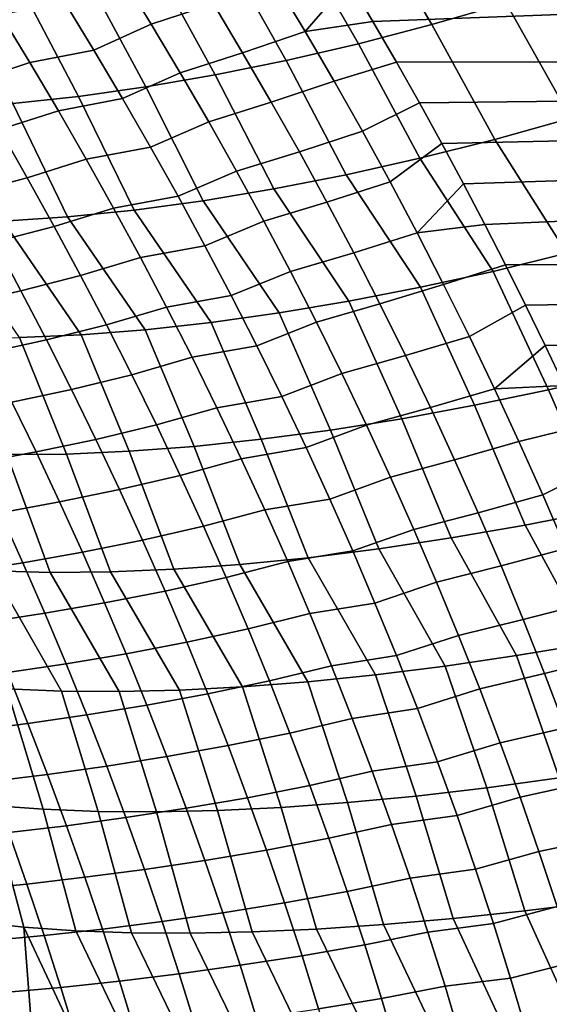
# Model space of a CAD drawing. Header units: metres. Extents: x -29 to 117, y -464 to 29.
# Tile 239 of 362: x 29.77 to 32.82, y 6.07 to 11.75. Entities that reach past the tile are written whole.
import ezdxf

# ---------------------------------------------------------------- set-up
doc = ezdxf.new("R2010")
doc.units = ezdxf.units.M
doc.layers.add('solid_24_501_056_XXX', color=7, linetype='CONTINUOUS')

msp = doc.modelspace()

# ---------------------------------------------------------------- linework, layer by layer
at = {"layer": 'solid_24_501_056_XXX'}
for points in [[(31.665611, 11.980254, 77.307579), (31.805323, 11.744689, 77.417755), (54.700001, 12.605706, 77.001923)], [(31.941341, 11.509538, 77.525093), (54.700001, 11.533236, 77.514397), (54.700001, 12.605706, 77.001923), (31.805323, 11.744689, 77.417755)], [(32.18187, 12.503573, 26.812689), (32.57375, 11.851012, 26.495562), (32.144859, 11.726863, 26.333231), (31.76276, 12.377816, 26.647148)], [(31.76276, 12.377816, 26.647148), (32.144859, 11.726863, 26.333231), (31.72126, 11.615989, 26.148888), (31.348663, 12.265554, 26.460621)], [(31.348663, 12.265554, 26.460621), (31.72126, 11.615989, 26.148888), (31.304247, 11.518726, 25.943094), (30.940804, 12.167118, 26.253658)], [(31.414419, 11.686377, 77.454224), (31.665611, 11.980254, 77.307579), (31.522062, 12.21627, 77.194496), (31.244352, 11.970534, 77.321838)], [(30.884201, 11.8457, 77.410622), (30.712137, 12.125478, 77.278374), (30.354706, 12.0074, 77.385506), (30.525518, 11.729091, 77.515137)], [(30.940804, 12.167118, 26.253658), (31.304247, 11.518726, 25.943094), (30.895092, 11.435375, 25.716476), (30.540392, 12.082801, 26.026875)], [(30.540392, 12.082801, 26.026875), (30.895092, 11.435375, 25.716476), (30.495043, 11.366188, 25.469728), (30.148609, 12.012851, 25.780937)], [(30.148609, 12.012851, 25.780937), (30.495043, 11.366188, 25.469728), (30.10532, 11.311376, 25.203602), (29.766617, 11.957475, 25.516575)], [(30.194866, 11.578075, 77.654518), (30.525518, 11.729091, 77.515137), (30.354706, 12.0074, 77.385506), (30.026506, 11.854333, 77.528313)], [(29.766617, 11.957475, 25.516575), (30.10532, 11.311376, 25.203602), (29.727116, 11.271107, 24.918911), (29.395544, 11.916838, 25.234571)], [(31.414419, 11.686377, 77.454224), (31.244352, 11.970534, 77.321838), (30.884201, 11.8457, 77.410622), (31.053013, 11.563296, 77.540314)], [(31.414419, 11.686377, 77.454224), (31.805323, 11.744689, 77.417755), (31.665611, 11.980254, 77.307579)], [(33.006622, 11.988058, 26.635384), (33.391041, 11.319669, 26.328583), (32.948299, 11.185225, 26.193193), (32.57375, 11.851012, 26.495562)], [(29.656456, 11.782442, 77.652603), (29.824371, 11.506766, 77.777023), (30.194866, 11.578075, 77.654518), (30.026506, 11.854333, 77.528313)], [(31.053013, 11.563296, 77.540314), (30.884201, 11.8457, 77.410622), (30.525518, 11.729091, 77.515137), (30.693079, 11.448251, 77.642227)], [(32.57375, 11.851012, 26.495562), (32.948299, 11.185225, 26.193193), (32.509758, 11.063381, 26.034269), (32.144859, 11.726863, 26.333231)], [(29.486183, 11.396649, 77.93576), (29.824371, 11.506766, 77.777023), (29.656456, 11.782442, 77.652603), (29.320038, 11.671066, 77.814041)], [(30.359995, 11.299401, 77.778206), (30.693079, 11.448251, 77.642227), (30.525518, 11.729091, 77.515137), (30.194866, 11.578075, 77.654518)], [(31.414419, 11.686377, 77.454224), (31.58115, 11.39951, 77.583969), (31.941341, 11.509538, 77.525093), (31.805323, 11.744689, 77.417755)], [(32.144859, 11.726863, 26.333231), (32.509758, 11.063381, 26.034269), (32.07679, 10.954521, 25.852306), (31.72126, 11.615989, 26.148888)], [(31.58115, 11.39951, 77.583969), (31.414419, 11.686377, 77.454224), (31.053013, 11.563296, 77.540314), (31.218493, 11.278281, 77.667381)], [(31.72126, 11.615989, 26.148888), (32.07679, 10.954521, 25.852306), (31.650755, 10.858988, 25.647877), (31.304247, 11.518726, 25.943094)], [(29.824371, 11.506766, 77.777023), (29.989048, 11.22875, 77.898918), (30.359995, 11.299401, 77.778206), (30.194866, 11.578075, 77.654518)], [(31.218493, 11.278281, 77.667381), (31.053013, 11.563296, 77.540314), (30.693079, 11.448251, 77.642227), (30.857313, 11.164895, 77.766724)], [(29.649099, 11.119988, 78.054985), (29.989048, 11.22875, 77.898918), (29.824371, 11.506766, 77.777023), (29.486183, 11.396649, 77.93576)], [(31.304247, 11.518726, 25.943094), (31.650755, 10.858988, 25.647877), (31.232994, 10.777081, 25.421625), (30.895092, 11.435375, 25.716476)], [(31.58115, 11.39951, 77.583969), (31.744467, 11.109947, 77.711021), (32.073811, 11.274761, 77.629669), (31.941341, 11.509538, 77.525093)], [(31.941341, 11.509538, 77.525093), (32.073811, 11.274761, 77.629669), (54.700001, 11.533236, 77.514397)], [(32.073811, 11.274761, 77.629669), (32.202873, 11.040318, 77.731522), (54.700001, 11.533236, 77.514397)], [(32.202873, 11.040318, 77.731522), (32.328671, 10.806163, 77.830734), (54.700001, 11.533236, 77.514397)], [(32.328671, 10.806163, 77.830734), (32.451347, 10.572253, 77.927353), (54.700001, 11.533236, 77.514397)], [(32.570942, 10.338601, 78.0214), (54.700001, 10.439982, 77.980896), (54.700001, 11.533236, 77.514397), (32.451347, 10.572253, 77.927353)], [(30.521816, 11.018329, 77.89933), (30.857313, 11.164895, 77.766724), (30.693079, 11.448251, 77.642227), (30.359995, 11.299401, 77.778206)], [(30.895092, 11.435375, 25.716476), (31.232994, 10.777081, 25.421625), (30.82482, 10.709057, 25.174259), (30.495043, 11.366188, 25.469728)], [(31.744467, 11.109947, 77.711021), (31.58115, 11.39951, 77.583969), (31.218493, 11.278281, 77.667381), (31.380564, 10.990669, 77.791779)], [(30.495043, 11.366188, 25.469728), (30.82482, 10.709057, 25.174259), (30.427515, 10.655131, 24.906559), (30.10532, 11.311376, 25.203602)], [(29.727116, 11.271107, 24.918911), (30.042326, 10.615472, 24.619364), (29.670467, 10.590204, 24.313578), (29.36158, 11.245503, 24.61652)], [(30.10532, 11.311376, 25.203602), (30.427515, 10.655131, 24.906559), (30.042326, 10.615472, 24.619364), (29.727116, 11.271107, 24.918911)], [(29.989048, 11.22875, 77.898918), (30.150414, 10.94841, 78.01825), (30.521816, 11.018329, 77.89933), (30.359995, 11.299401, 77.778206)], [(31.380564, 10.990669, 77.791779), (31.218493, 11.278281, 77.667381), (30.857313, 11.164895, 77.766724), (31.018145, 10.87904, 77.888557)], [(31.904291, 10.817703, 77.83532), (32.202873, 11.040318, 77.731522), (32.073811, 11.274761, 77.629669), (31.744467, 11.109947, 77.711021)], [(29.808716, 10.841102, 78.171654), (30.150414, 10.94841, 78.01825), (29.989048, 11.22875, 77.898918), (29.649099, 11.119988, 78.054985)], [(30.680262, 10.734873, 78.017822), (31.018145, 10.87904, 77.888557), (30.857313, 11.164895, 77.766724), (30.521816, 11.018329, 77.89933)], [(32.509758, 11.063381, 26.034269), (32.948299, 11.185225, 26.193193), (33.35659, 10.521055, 25.922609), (32.925144, 10.405216, 25.776375)], [(29.466867, 10.750443, 78.336487), (29.808716, 10.841102, 78.171654), (29.649099, 11.119988, 78.054985), (29.308756, 11.028233, 78.222183)], [(31.904291, 10.817703, 77.83532), (31.744467, 11.109947, 77.711021), (31.380564, 10.990669, 77.791779), (31.53915, 10.700476, 77.913452)], [(32.060543, 10.522791, 77.95681), (32.328671, 10.806163, 77.830734), (32.202873, 11.040318, 77.731522), (31.904291, 10.817703, 77.83532)], [(32.07679, 10.954521, 25.852306), (32.509758, 11.063381, 26.034269), (32.925144, 10.405216, 25.776375), (32.498909, 10.300991, 25.607824)], [(30.150414, 10.94841, 78.01825), (30.308395, 10.665765, 78.134972), (30.680262, 10.734873, 78.017822), (30.521816, 11.018329, 77.89933)], [(31.53915, 10.700476, 77.913452), (31.380564, 10.990669, 77.791779), (31.018145, 10.87904, 77.888557), (31.175499, 10.5907, 78.00769)], [(29.964964, 10.560008, 78.285736), (30.308395, 10.665765, 78.134972), (30.150414, 10.94841, 78.01825), (29.808716, 10.841102, 78.171654)], [(31.650755, 10.858988, 25.647877), (32.07679, 10.954521, 25.852306), (32.498909, 10.300991, 25.607824), (32.079155, 10.208694, 25.417461)], [(30.835253, 10.449051, 78.133652), (31.175499, 10.5907, 78.00769), (31.018145, 10.87904, 77.888557), (30.680262, 10.734873, 78.017822)], [(29.621622, 10.470536, 78.448212), (29.964964, 10.560008, 78.285736), (29.808716, 10.841102, 78.171654), (29.466867, 10.750443, 78.336487)], [(31.232994, 10.777081, 25.421625), (31.650755, 10.858988, 25.647877), (32.079155, 10.208694, 25.417461), (31.667139, 10.128597, 25.205854)], [(32.060543, 10.522791, 77.95681), (31.904291, 10.817703, 77.83532), (31.53915, 10.700476, 77.913452), (31.694176, 10.407715, 78.032341)], [(30.82482, 10.709057, 25.174259), (31.232994, 10.777081, 25.421625), (31.667139, 10.128597, 25.205854), (31.264093, 10.060943, 24.973635)], [(32.060543, 10.522791, 77.95681), (32.451347, 10.572253, 77.927353), (32.328671, 10.806163, 77.830734)], [(30.308395, 10.665765, 78.134972), (30.462919, 10.380831, 78.249031), (30.835253, 10.449051, 78.133652), (30.680262, 10.734873, 78.017822)], [(30.427515, 10.655131, 24.906559), (30.82482, 10.709057, 25.174259), (31.264093, 10.060943, 24.973635), (30.87122, 10.005931, 24.721497)], [(31.694176, 10.407715, 78.032341), (31.53915, 10.700476, 77.913452), (31.175499, 10.5907, 78.00769), (31.3293, 10.299892, 78.124062)], [(30.117771, 10.276726, 78.397179), (30.462919, 10.380831, 78.249031), (30.308395, 10.665765, 78.134972), (29.964964, 10.560008, 78.285736)], [(30.042326, 10.615472, 24.619364), (30.427515, 10.655131, 24.906559), (30.87122, 10.005931, 24.721497), (30.489691, 9.963727, 24.450193)], [(29.313105, 10.579407, 23.990162), (29.670467, 10.590204, 24.313578), (30.120649, 9.934457, 24.160536), (29.765196, 9.918207, 23.85339)], [(29.670467, 10.590204, 24.313578), (30.042326, 10.615472, 24.619364), (30.489691, 9.963727, 24.450193), (30.120649, 9.934457, 24.160536)], [(30.986721, 10.160879, 78.246765), (31.3293, 10.299892, 78.124062), (31.175499, 10.5907, 78.00769), (30.835253, 10.449051, 78.133652)], [(29.772947, 10.188534, 78.55732), (30.117771, 10.276726, 78.397179), (29.964964, 10.560008, 78.285736), (29.621622, 10.470536, 78.448212)], [(32.060543, 10.522791, 77.95681), (32.21315, 10.225224, 78.075439), (32.570942, 10.338601, 78.0214), (32.451347, 10.572253, 77.927353)], [(29.431437, 10.112218, 78.730858), (29.772947, 10.188534, 78.55732), (29.621622, 10.470536, 78.448212), (29.281473, 10.393226, 78.623886)], [(32.21315, 10.225224, 78.075439), (32.060543, 10.522791, 77.95681), (31.694176, 10.407715, 78.032341), (31.845562, 10.112402, 78.148392)], [(30.462919, 10.380831, 78.249031), (30.613914, 10.093626, 78.360374), (30.986721, 10.160879, 78.246765), (30.835253, 10.449051, 78.133652)], [(32.570942, 10.338601, 78.0214), (32.687073, 10.105468, 78.112823), (54.700001, 10.439982, 77.980896)], [(32.687073, 10.105468, 78.112823), (32.799789, 9.872847, 78.20166), (54.700001, 10.439982, 77.980896)], [(32.799789, 9.872847, 78.20166), (32.909218, 9.640689, 78.287964), (54.700001, 10.439982, 77.980896)], [(30.267065, 9.991273, 78.505936), (30.613914, 10.093626, 78.360374), (30.462919, 10.380831, 78.249031), (30.117771, 10.276726, 78.397179)], [(31.845562, 10.112402, 78.148392), (31.694176, 10.407715, 78.032341), (31.3293, 10.299892, 78.124062), (31.479473, 10.006632, 78.237625)], [(32.925144, 10.405216, 25.776375), (33.254387, 9.717313, 25.508709), (32.819477, 9.616402, 25.342905), (32.498909, 10.300991, 25.607824)], [(31.13459, 9.870373, 78.357101), (31.479473, 10.006632, 78.237625), (31.3293, 10.299892, 78.124062), (30.986721, 10.160879, 78.246765)], [(32.498909, 10.300991, 25.607824), (32.819477, 9.616402, 25.342905), (32.391357, 9.527005, 25.154366), (32.079155, 10.208694, 25.417461)], [(32.21315, 10.225224, 78.075439), (32.362026, 9.925025, 78.191132), (32.687073, 10.105468, 78.112823), (32.570942, 10.338601, 78.0214)], [(29.920776, 9.904454, 78.663773), (30.267065, 9.991273, 78.505936), (30.117771, 10.276726, 78.397179), (29.772947, 10.188534, 78.55732)], [(29.577913, 9.829221, 78.835182), (29.920776, 9.904454, 78.663773), (29.772947, 10.188534, 78.55732), (29.431437, 10.112218, 78.730858)], [(32.079155, 10.208694, 25.417461), (32.391357, 9.527005, 25.154366), (31.971348, 9.449399, 24.94367), (31.667139, 10.128597, 25.205854)], [(32.362026, 9.925025, 78.191132), (32.21315, 10.225224, 78.075439), (31.845562, 10.112402, 78.148392), (31.993233, 9.814557, 78.261543)], [(30.613914, 10.093626, 78.360374), (30.761309, 9.804168, 78.468971), (31.13459, 9.870373, 78.357101), (30.986721, 10.160879, 78.246765)], [(31.667139, 10.128597, 25.205854), (31.971348, 9.449399, 24.94367), (31.560734, 9.383821, 24.711464), (31.264093, 10.060943, 24.973635)], [(30.412779, 9.703668, 78.611977), (30.761309, 9.804168, 78.468971), (30.613914, 10.093626, 78.360374), (30.267065, 9.991273, 78.505936)], [(31.993233, 9.814557, 78.261543), (31.845562, 10.112402, 78.148392), (31.479473, 10.006632, 78.237625), (31.62594, 9.71094, 78.348328)], [(32.507095, 9.622238, 78.303841), (32.799789, 9.872847, 78.20166), (32.687073, 10.105468, 78.112823), (32.362026, 9.925025, 78.191132)], [(31.264093, 10.060943, 24.973635), (31.560734, 9.383821, 24.711464), (31.160776, 9.330471, 24.458462), (30.87122, 10.005931, 24.721497)], [(30.065037, 9.618314, 78.767517), (30.412779, 9.703668, 78.611977), (30.267065, 9.991273, 78.505936), (29.920776, 9.904454, 78.663773)], [(30.489691, 9.963727, 24.450193), (30.772699, 9.289515, 24.185436), (30.397696, 9.261076, 23.893227), (30.120649, 9.934457, 24.160536)], [(30.87122, 10.005931, 24.721497), (31.160776, 9.330471, 24.458462), (30.772699, 9.289515, 24.185436), (30.489691, 9.963727, 24.450193)], [(31.278786, 9.577558, 78.464622), (31.62594, 9.71094, 78.348328), (31.479473, 10.006632, 78.237625), (31.13459, 9.870373, 78.357101)], [(29.765196, 9.918207, 23.85339), (30.036913, 9.245243, 23.582729), (29.691458, 9.242064, 23.254894), (29.424395, 9.915029, 23.529673)], [(29.720837, 9.544252, 78.936829), (30.065037, 9.618314, 78.767517), (29.920776, 9.904454, 78.663773), (29.577913, 9.829221, 78.835182)], [(30.120649, 9.934457, 24.160536), (30.397696, 9.261076, 23.893227), (30.036913, 9.245243, 23.582729), (29.765196, 9.918207, 23.85339)], [(32.507095, 9.622238, 78.303841), (32.362026, 9.925025, 78.191132), (31.993233, 9.814557, 78.261543), (32.137104, 9.514228, 78.371742)], [(30.761309, 9.804168, 78.468971), (30.905027, 9.512479, 78.57476), (31.278786, 9.577558, 78.464622), (31.13459, 9.870373, 78.357101)], [(32.507095, 9.622238, 78.303841), (32.909218, 9.640689, 78.287964), (32.799789, 9.872847, 78.20166)], [(30.554836, 9.413934, 78.71524), (30.905027, 9.512479, 78.57476), (30.761309, 9.804168, 78.468971), (30.412779, 9.703668, 78.611977)], [(32.137104, 9.514228, 78.371742), (31.993233, 9.814557, 78.261543), (31.62594, 9.71094, 78.348328), (31.768623, 9.412864, 78.456108)], [(30.205658, 9.330141, 78.868515), (30.554836, 9.413934, 78.71524), (30.412779, 9.703668, 78.611977), (30.065037, 9.618314, 78.767517)], [(31.419231, 9.282479, 78.569275), (31.768623, 9.412864, 78.456108), (31.62594, 9.71094, 78.348328), (31.278786, 9.577558, 78.464622)], [(33.254387, 9.717313, 25.508709), (33.563763, 9.018124, 25.257847), (33.120449, 8.921221, 25.094877), (32.819477, 9.616402, 25.342905)], [(29.860136, 9.257339, 79.035744), (30.205658, 9.330141, 78.868515), (30.065037, 9.618314, 78.767517), (29.720837, 9.544252, 78.936829)], [(32.648266, 9.316916, 78.41349), (32.507095, 9.622238, 78.303841), (32.137104, 9.514228, 78.371742), (32.277096, 9.211464, 78.478935)], [(32.819477, 9.616402, 25.342905), (33.120449, 8.921221, 25.094877), (32.684238, 8.835348, 24.90827), (32.391357, 9.527005, 25.154366)], [(32.507095, 9.622238, 78.303841), (32.648266, 9.316916, 78.41349), (33.015484, 9.408945, 78.371796), (32.909218, 9.640689, 78.287964)], [(30.905027, 9.512479, 78.57476), (31.044992, 9.218604, 78.677696), (31.419231, 9.282479, 78.569275), (31.278786, 9.577558, 78.464622)], [(29.519764, 9.194069, 79.217171), (29.860136, 9.257339, 79.035744), (29.720837, 9.544252, 78.936829), (29.38172, 9.479984, 79.120178)], [(30.693165, 9.122118, 78.815681), (31.044992, 9.218604, 78.677696), (30.905027, 9.512479, 78.57476), (30.554836, 9.413934, 78.71524)], [(32.277096, 9.211464, 78.478935), (32.137104, 9.514228, 78.371742), (31.768623, 9.412864, 78.456108), (31.90744, 9.112452, 78.560913)], [(32.391357, 9.527005, 25.154366), (32.684238, 8.835348, 24.90827), (32.2565, 8.760776, 24.698614), (31.971348, 9.449399, 24.94367)], [(31.971348, 9.449399, 24.94367), (32.2565, 8.760776, 24.698614), (31.838579, 8.697736, 24.466568), (31.560734, 9.383821, 24.711464)], [(30.342569, 9.039981, 78.966736), (30.693165, 9.122118, 78.815681), (30.554836, 9.413934, 78.71524), (30.205658, 9.330141, 78.868515)], [(31.555847, 8.985188, 78.671005), (31.90744, 9.112452, 78.560913), (31.768623, 9.412864, 78.456108), (31.419231, 9.282479, 78.569275)], [(32.648266, 9.316916, 78.41349), (32.785454, 9.009109, 78.520027), (33.11871, 9.177562, 78.453209), (33.015484, 9.408945, 78.371796)], [(29.995739, 8.968529, 79.131912), (30.342569, 9.039981, 78.966736), (30.205658, 9.330141, 78.868515), (29.860136, 9.257339, 79.035744)], [(31.160776, 9.330471, 24.458462), (31.431789, 8.646429, 24.212862), (31.037411, 8.607016, 23.938292), (30.772699, 9.289515, 24.185436)], [(31.560734, 9.383821, 24.711464), (31.838579, 8.697736, 24.466568), (31.431789, 8.646429, 24.212862), (31.160776, 9.330471, 24.458462)], [(30.772699, 9.289515, 24.185436), (31.037411, 8.607016, 23.938292), (30.656681, 8.579619, 23.643723), (30.397696, 9.261076, 23.893227)], [(31.044992, 9.218604, 78.677696), (31.181129, 8.922596, 78.777733), (31.555847, 8.985188, 78.671005), (31.419231, 9.282479, 78.569275)], [(32.785454, 9.009109, 78.520027), (32.648266, 9.316916, 78.41349), (32.277096, 9.211464, 78.478935), (32.413124, 8.906317, 78.583046)], [(29.691458, 9.242064, 23.254894), (29.940912, 8.561185, 22.998346), (29.608122, 8.570205, 22.649567), (29.362392, 9.251549, 22.91073)], [(29.654129, 8.906342, 79.311424), (29.995739, 8.968529, 79.131912), (29.860136, 9.257339, 79.035744), (29.519764, 9.194069, 79.217171)], [(30.036913, 9.245243, 23.582729), (30.290798, 8.564326, 23.330078), (29.940912, 8.561185, 22.998346), (29.691458, 9.242064, 23.254894)], [(30.397696, 9.261076, 23.893227), (30.656681, 8.579619, 23.643723), (30.290798, 8.564326, 23.330078), (30.036913, 9.245243, 23.582729)], [(30.827688, 8.828269, 78.913269), (31.181129, 8.922596, 78.777733), (31.044992, 9.218604, 78.677696), (30.693165, 9.122118, 78.815681)], [(32.413124, 8.906317, 78.583046), (32.277096, 9.211464, 78.478935), (31.90744, 9.112452, 78.560913), (32.042309, 8.809755, 78.662682)], [(32.918579, 8.698871, 78.623383), (33.219028, 8.946486, 78.532249), (33.11871, 9.177562, 78.453209), (32.785454, 9.009109, 78.520027)], [(30.475697, 8.747881, 79.062119), (30.827688, 8.828269, 78.913269), (30.693165, 9.122118, 78.815681), (30.342569, 9.039981, 78.966736)], [(31.688555, 8.685731, 78.76976), (32.042309, 8.809755, 78.662682), (31.90744, 9.112452, 78.560913), (31.555847, 8.985188, 78.671005)], [(30.127579, 8.677868, 79.225273), (30.475697, 8.747881, 79.062119), (30.342569, 9.039981, 78.966736), (29.995739, 8.968529, 79.131912)], [(32.918579, 8.698871, 78.623383), (32.785454, 9.009109, 78.520027), (32.413124, 8.906317, 78.583046), (32.545105, 8.598838, 78.684029)], [(29.784744, 8.616848, 79.402908), (30.127579, 8.677868, 79.225273), (29.995739, 8.968529, 79.131912), (29.654129, 8.906342, 79.311424)], [(31.181129, 8.922596, 78.777733), (31.31336, 8.6245, 78.874825), (31.688555, 8.685731, 78.76976), (31.555847, 8.985188, 78.671005)], [(29.448196, 8.564306, 79.594879), (29.784744, 8.616848, 79.402908), (29.654129, 8.906342, 79.311424), (29.318752, 8.852889, 79.50515)], [(30.958334, 8.532435, 79.00795), (31.31336, 8.6245, 78.874825), (31.181129, 8.922596, 78.777733), (30.827688, 8.828269, 78.913269)], [(32.545105, 8.598838, 78.684029), (32.413124, 8.906317, 78.583046), (32.042309, 8.809755, 78.662682), (32.173149, 8.504825, 78.76136)], [(32.684238, 8.835348, 24.90827), (33.120449, 8.921221, 25.094877), (33.4841, 8.232288, 24.895813), (33.054996, 8.151524, 24.722811)], [(30.604967, 8.453891, 79.15464), (30.958334, 8.532435, 79.00795), (30.827688, 8.828269, 78.913269), (30.475697, 8.747881, 79.062119)], [(32.2565, 8.760776, 24.698614), (32.684238, 8.835348, 24.90827), (33.054996, 8.151524, 24.722811), (32.633793, 8.080658, 24.527504)], [(31.81728, 8.38416, 78.865486), (32.173149, 8.504825, 78.76136), (32.042309, 8.809755, 78.662682), (31.688555, 8.685731, 78.76976)], [(31.838579, 8.697736, 24.466568), (32.2565, 8.760776, 24.698614), (32.633793, 8.080658, 24.527504), (32.221741, 8.019901, 24.310474)], [(30.255579, 8.385405, 79.315796), (30.604967, 8.453891, 79.15464), (30.475697, 8.747881, 79.062119), (30.127579, 8.677868, 79.225273)], [(29.911543, 8.325636, 79.491577), (30.255579, 8.385405, 79.315796), (30.127579, 8.677868, 79.225273), (29.784744, 8.616848, 79.402908)], [(31.31336, 8.6245, 78.874825), (31.441608, 8.324368, 78.96891), (31.81728, 8.38416, 78.865486), (31.688555, 8.685731, 78.76976)], [(31.431789, 8.646429, 24.212862), (31.838579, 8.697736, 24.466568), (32.221741, 8.019901, 24.310474), (31.820068, 7.969436, 24.072369)], [(33.047558, 8.38625, 78.723495), (32.918579, 8.698871, 78.623383), (32.545105, 8.598838, 78.684029), (32.672958, 8.289076, 78.781815)], [(29.293474, 8.591357, 22.28484), (29.608122, 8.570205, 22.649567), (30.008081, 7.875642, 22.592634), (29.69253, 7.888982, 22.245028)], [(29.573839, 8.274085, 79.681831), (29.911543, 8.325636, 79.491577), (29.784744, 8.616848, 79.402908), (29.448196, 8.564306, 79.594879)], [(30.656681, 8.579619, 23.643723), (31.037411, 8.607016, 23.938292), (31.429976, 7.929412, 23.813896), (31.052626, 7.899948, 23.53583)], [(31.085024, 8.234665, 79.09967), (31.441608, 8.324368, 78.96891), (31.31336, 8.6245, 78.874825), (30.958334, 8.532435, 79.00795)], [(31.037411, 8.607016, 23.938292), (31.431789, 8.646429, 24.212862), (31.820068, 7.969436, 24.072369), (31.429976, 7.929412, 23.813896)], [(32.672958, 8.289076, 78.781815), (32.545105, 8.598838, 78.684029), (32.173149, 8.504825, 78.76136), (32.299885, 8.197709, 78.856903)], [(29.608122, 8.570205, 22.649567), (29.940912, 8.561185, 22.998346), (30.340618, 7.873024, 22.924286), (30.008081, 7.875642, 22.592634)], [(29.940912, 8.561185, 22.998346), (30.290798, 8.564326, 23.330078), (30.689146, 7.881134, 23.238998), (30.340618, 7.873024, 22.924286)], [(30.290798, 8.564326, 23.330078), (30.656681, 8.579619, 23.643723), (31.052626, 7.899948, 23.53583), (30.689146, 7.881134, 23.238998)], [(30.730309, 8.158056, 79.24424), (31.085024, 8.234665, 79.09967), (30.958334, 8.532435, 79.00795), (30.604967, 8.453891, 79.15464)], [(31.94194, 8.080523, 78.95813), (32.299885, 8.197709, 78.856903), (32.173149, 8.504825, 78.76136), (31.81728, 8.38416, 78.865486)], [(30.379675, 8.091186, 79.403442), (30.730309, 8.158056, 79.24424), (30.604967, 8.453891, 79.15464), (30.255579, 8.385405, 79.315796)], [(30.034454, 8.032751, 79.5774), (30.379675, 8.091186, 79.403442), (30.255579, 8.385405, 79.315796), (29.911543, 8.325636, 79.491577)], [(31.441608, 8.324368, 78.96891), (31.565798, 8.022247, 79.059944), (31.94194, 8.080523, 78.95813), (31.81728, 8.38416, 78.865486)], [(33.172302, 8.071301, 78.820297), (33.047558, 8.38625, 78.723495), (32.672958, 8.289076, 78.781815), (32.796597, 7.977084, 78.876343)], [(29.695616, 7.982271, 79.765961), (30.034454, 8.032751, 79.5774), (29.911543, 8.325636, 79.491577), (29.573839, 8.274085, 79.681831)], [(31.207687, 7.935005, 79.188393), (31.565798, 8.022247, 79.059944), (31.441608, 8.324368, 78.96891), (31.085024, 8.234665, 79.09967)], [(32.796597, 7.977084, 78.876343), (32.672958, 8.289076, 78.781815), (32.299885, 8.197709, 78.856903), (32.422428, 7.888459, 78.949234)], [(30.851648, 7.860425, 79.330879), (31.207687, 7.935005, 79.188393), (31.085024, 8.234665, 79.09967), (30.730309, 8.158056, 79.24424)], [(32.062462, 7.774867, 79.047646), (32.422428, 7.888459, 78.949234), (32.299885, 8.197709, 78.856903), (31.94194, 8.080523, 78.95813)], [(30.499792, 7.795256, 79.488167), (30.851648, 7.860425, 79.330879), (30.730309, 8.158056, 79.24424), (30.379675, 8.091186, 79.403442)], [(33.054996, 8.151524, 24.722811), (33.308636, 7.440564, 24.511894), (32.880573, 7.373846, 24.317947), (32.633793, 8.080658, 24.527504)], [(30.153412, 7.73824, 79.660339), (30.499792, 7.795256, 79.488167), (30.379675, 8.091186, 79.403442), (30.034454, 8.032751, 79.5774)], [(31.565798, 8.022247, 79.059944), (31.68585, 7.718184, 79.147881), (32.062462, 7.774867, 79.047646), (31.94194, 8.080523, 78.95813)], [(32.633793, 8.080658, 24.527504), (32.880573, 7.373846, 24.317947), (32.462021, 7.316628, 24.101513), (32.221741, 8.019901, 24.310474)], [(29.813459, 7.688909, 79.847237), (30.153412, 7.73824, 79.660339), (30.034454, 8.032751, 79.5774), (29.695616, 7.982271, 79.765961)], [(31.326252, 7.633502, 79.274063), (31.68585, 7.718184, 79.147881), (31.565798, 8.022247, 79.059944), (31.207687, 7.935005, 79.188393)], [(33.292725, 7.754072, 78.913734), (33.172302, 8.071301, 78.820297), (32.796597, 7.977084, 78.876343), (32.915947, 7.66291, 78.967567)], [(29.480764, 7.647051, 80.048553), (29.813459, 7.688909, 79.847237), (29.695616, 7.982271, 79.765961), (29.363995, 7.939524, 79.968819)], [(31.820068, 7.969436, 24.072369), (32.054249, 7.269086, 23.863251), (31.658506, 7.231363, 23.603886), (31.429976, 7.929412, 23.813896)], [(32.221741, 8.019901, 24.310474), (32.462021, 7.316628, 24.101513), (32.054249, 7.269086, 23.863251), (31.820068, 7.969436, 24.072369)], [(32.915947, 7.66291, 78.967567), (32.796597, 7.977084, 78.876343), (32.422428, 7.888459, 78.949234), (32.540703, 7.577123, 79.038307)], [(29.69253, 7.888982, 22.245028), (29.900902, 7.192998, 22.0203), (29.601103, 7.21554, 21.652988), (29.394901, 7.913004, 21.882505)], [(30.968916, 7.561043, 79.41452), (31.326252, 7.633502, 79.274063), (31.207687, 7.935005, 79.188393), (30.851648, 7.860425, 79.330879)], [(31.429976, 7.929412, 23.813896), (31.658506, 7.231363, 23.603886), (31.275995, 7.203574, 23.324209), (31.052626, 7.899948, 23.53583)], [(30.008081, 7.875642, 22.592634), (30.219288, 7.180509, 22.372126), (29.900902, 7.192998, 22.0203), (29.69253, 7.888982, 22.245028)], [(30.340618, 7.873024, 22.924286), (30.555288, 7.178108, 22.70739), (30.219288, 7.180509, 22.372126), (30.008081, 7.875642, 22.592634)], [(30.689146, 7.881134, 23.238998), (30.907883, 7.185804, 23.025074), (30.555288, 7.178108, 22.70739), (30.340618, 7.873024, 22.924286)], [(30.615864, 7.497663, 79.569931), (30.968916, 7.561043, 79.41452), (30.851648, 7.860425, 79.330879), (30.499792, 7.795256, 79.488167)], [(31.052626, 7.899948, 23.53583), (31.275995, 7.203574, 23.324209), (30.907883, 7.185804, 23.025074), (30.689146, 7.881134, 23.238998)], [(32.178768, 7.467239, 79.133972), (32.540703, 7.577123, 79.038307), (32.422428, 7.888459, 78.949234), (32.062462, 7.774867, 79.047646)], [(30.268347, 7.442146, 79.740364), (30.615864, 7.497663, 79.569931), (30.499792, 7.795256, 79.488167), (30.153412, 7.73824, 79.660339)], [(29.927303, 7.394043, 79.925629), (30.268347, 7.442146, 79.740364), (30.153412, 7.73824, 79.660339), (29.813459, 7.688909, 79.847237)], [(31.68585, 7.718184, 79.147881), (31.801695, 7.412229, 79.232658), (32.178768, 7.467239, 79.133972), (32.062462, 7.774867, 79.047646)], [(29.593557, 7.353149, 80.125435), (29.927303, 7.394043, 79.925629), (29.813459, 7.688909, 79.847237), (29.480764, 7.647051, 80.048553)], [(31.440639, 7.330204, 79.356644), (31.801695, 7.412229, 79.232658), (31.68585, 7.718184, 79.147881), (31.326252, 7.633502, 79.274063)], [(31.082041, 7.259954, 79.495125), (31.440639, 7.330204, 79.356644), (31.326252, 7.633502, 79.274063), (30.968916, 7.561043, 79.41452)], [(33.030922, 7.346605, 79.055412), (32.915947, 7.66291, 78.967567), (32.540703, 7.577123, 79.038307), (32.654633, 7.263751, 79.124069)], [(32.290779, 7.15769, 79.217064), (32.654633, 7.263751, 79.124069), (32.540703, 7.577123, 79.038307), (32.178768, 7.467239, 79.133972)], [(30.727821, 7.198449, 79.648697), (31.082041, 7.259954, 79.495125), (30.968916, 7.561043, 79.41452), (30.615864, 7.497663, 79.569931)], [(30.379194, 7.144514, 79.817421), (30.727821, 7.198449, 79.648697), (30.615864, 7.497663, 79.569931), (30.268347, 7.442146, 79.740364)], [(31.801695, 7.412229, 79.232658), (31.91325, 7.104426, 79.314247), (32.290779, 7.15769, 79.217064), (32.178768, 7.467239, 79.133972)], [(30.037086, 7.097717, 80.001099), (30.379194, 7.144514, 79.817421), (30.268347, 7.442146, 79.740364), (29.927303, 7.394043, 79.925629)], [(31.550781, 7.025156, 79.436089), (31.91325, 7.104426, 79.314247), (31.801695, 7.412229, 79.232658), (31.440639, 7.330204, 79.356644)], [(29.702311, 7.057861, 80.199425), (30.037086, 7.097717, 80.001099), (29.927303, 7.394043, 79.925629), (29.593557, 7.353149, 80.125435)], [(32.880573, 7.373846, 24.317947), (33.106178, 6.659167, 24.126921), (32.681526, 6.605973, 23.91115), (32.462021, 7.316628, 24.101513)], [(33.141438, 7.028219, 79.139824), (33.030922, 7.346605, 79.055412), (32.654633, 7.263751, 79.124069), (32.76413, 6.948391, 79.206459)], [(31.190952, 6.957206, 79.572632), (31.550781, 7.025156, 79.436089), (31.440639, 7.330204, 79.356644), (31.082041, 7.259954, 79.495125)], [(32.462021, 7.316628, 24.101513), (32.681526, 6.605973, 23.91115), (32.268044, 6.561759, 23.672836), (32.054249, 7.269086, 23.863251)], [(29.601103, 7.21554, 21.652988), (29.788908, 6.511649, 21.443863), (29.507288, 6.541813, 21.057213), (29.320805, 7.248064, 21.271307)], [(30.835594, 6.897658, 79.724426), (31.190952, 6.957206, 79.572632), (31.082041, 7.259954, 79.495125), (30.727821, 7.198449, 79.648697)], [(31.658506, 7.231363, 23.603886), (31.867012, 6.526662, 23.412722), (31.479679, 6.500793, 23.131615), (31.275995, 7.203574, 23.324209)], [(32.054249, 7.269086, 23.863251), (32.268044, 6.561759, 23.672836), (31.867012, 6.526662, 23.412722), (31.658506, 7.231363, 23.603886)], [(32.398418, 6.846264, 79.296867), (32.76413, 6.948391, 79.206459), (32.654633, 7.263751, 79.124069), (32.290779, 7.15769, 79.217064)], [(29.900902, 7.192998, 22.0203), (30.090681, 6.490758, 21.815636), (29.788908, 6.511649, 21.443863), (29.601103, 7.21554, 21.652988)], [(30.219288, 7.180509, 22.372126), (30.411669, 6.479206, 22.171373), (30.090681, 6.490758, 21.815636), (29.900902, 7.192998, 22.0203)], [(30.555288, 7.178108, 22.70739), (30.750875, 6.477028, 22.509975), (30.411669, 6.479206, 22.171373), (30.219288, 7.180509, 22.372126)], [(30.485886, 6.845387, 79.891487), (30.835594, 6.897658, 79.724426), (30.727821, 7.198449, 79.648697), (30.379194, 7.144514, 79.817421)], [(30.907883, 7.185804, 23.025074), (31.107248, 6.484231, 22.830387), (30.750875, 6.477028, 22.509975), (30.555288, 7.178108, 22.70739)], [(31.275995, 7.203574, 23.324209), (31.479679, 6.500793, 23.131615), (31.107248, 6.484231, 22.830387), (30.907883, 7.185804, 23.025074)], [(30.14274, 6.799973, 80.073608), (30.485886, 6.845387, 79.891487), (30.379194, 7.144514, 79.817421), (30.037086, 7.097717, 80.001099)], [(31.91325, 7.104426, 79.314247), (32.020447, 6.794824, 79.392586), (32.398418, 6.846264, 79.296867), (32.290779, 7.15769, 79.217064)], [(29.479321, 6.729046, 80.481789), (29.806965, 6.761229, 80.270493), (29.702311, 7.057861, 80.199425), (29.375637, 7.024834, 80.412048)], [(29.806965, 6.761229, 80.270493), (30.14274, 6.799973, 80.073608), (30.037086, 7.097717, 80.001099), (29.702311, 7.057861, 80.199425)], [(31.656603, 6.718402, 79.512344), (32.020447, 6.794824, 79.392586), (31.91325, 7.104426, 79.314247), (31.550781, 7.025156, 79.436089)], [(31.295578, 6.65284, 79.647011), (31.656603, 6.718402, 79.512344), (31.550781, 7.025156, 79.436089), (31.190952, 6.957206, 79.572632)], [(33.247414, 6.707801, 79.220741), (33.141438, 7.028219, 79.139824), (32.76413, 6.948391, 79.206459), (32.869122, 6.631093, 79.285416)], [(30.939114, 6.595336, 79.797073), (31.295578, 6.65284, 79.647011), (31.190952, 6.957206, 79.572632), (30.835594, 6.897658, 79.724426)], [(32.501614, 6.533009, 79.373322), (32.869122, 6.631093, 79.285416), (32.76413, 6.948391, 79.206459), (32.398418, 6.846264, 79.296867)], [(30.588356, 6.544806, 79.962517), (30.939114, 6.595336, 79.797073), (30.835594, 6.897658, 79.724426), (30.485886, 6.845387, 79.891487)], [(30.244202, 6.500852, 80.143127), (30.588356, 6.544806, 79.962517), (30.485886, 6.845387, 79.891487), (30.14274, 6.799973, 80.073608)], [(32.020447, 6.794824, 79.392586), (32.123203, 6.483468, 79.467621), (32.501614, 6.533009, 79.373322), (32.398418, 6.846264, 79.296867)], [(29.907454, 6.463292, 80.338615), (30.244202, 6.500852, 80.143127), (30.14274, 6.799973, 80.073608), (29.806965, 6.761229, 80.270493)], [(31.758032, 6.409988, 79.585365), (32.123203, 6.483468, 79.467621), (32.020447, 6.794824, 79.392586), (31.656603, 6.718402, 79.512344)], [(29.578869, 6.432023, 80.548607), (29.907454, 6.463292, 80.338615), (29.806965, 6.761229, 80.270493), (29.479321, 6.729046, 80.481789)], [(31.395849, 6.346902, 79.718216), (31.758032, 6.409988, 79.585365), (31.656603, 6.718402, 79.512344), (31.295578, 6.65284, 79.647011)], [(32.681526, 6.605973, 23.91115), (33.106178, 6.659167, 24.126921), (33.419193, 5.950847, 24.004868), (33.001507, 5.901787, 23.803587)], [(31.038315, 6.291523, 79.8666), (31.395849, 6.346902, 79.718216), (31.295578, 6.65284, 79.647011), (30.939114, 6.595336, 79.797073)], [(32.268044, 6.561759, 23.672836), (32.681526, 6.605973, 23.91115), (33.001507, 5.901787, 23.803587), (32.594181, 5.860323, 23.580536)], [(32.600285, 6.217973, 79.446381), (32.969524, 6.311905, 79.360893), (32.869122, 6.631093, 79.285416), (32.501614, 6.533009, 79.373322)], [(30.341406, 6.200395, 80.209625), (30.686539, 6.242815, 80.030472), (30.588356, 6.544806, 79.962517), (30.244202, 6.500852, 80.143127)], [(30.686539, 6.242815, 80.030472), (31.038315, 6.291523, 79.8666), (30.939114, 6.595336, 79.797073), (30.588356, 6.544806, 79.962517)], [(31.867012, 6.526662, 23.412722), (32.268044, 6.561759, 23.672836), (32.594181, 5.860323, 23.580536), (32.198414, 5.826577, 23.336372)], [(29.788908, 6.511649, 21.443863), (29.844326, 5.811875, 21.103605), (29.579374, 5.841495, 20.721102), (29.507288, 6.541813, 21.057213)], [(29.788908, 6.511649, 21.443863), (30.090681, 6.490758, 21.815636), (30.43232, 5.776281, 21.826031), (30.12892, 5.790116, 21.472277)], [(29.788908, 6.511649, 21.443863), (30.12892, 5.790116, 21.472277), (29.844326, 5.811875, 21.103605)], [(30.003716, 6.164091, 80.403748), (30.341406, 6.200395, 80.209625), (30.244202, 6.500852, 80.143127), (29.907454, 6.463292, 80.338615)], [(30.090681, 6.490758, 21.815636), (30.411669, 6.479206, 22.171373), (30.753635, 5.770412, 22.16383), (30.43232, 5.776281, 21.826031)], [(31.107248, 6.484231, 22.830387), (31.479679, 6.500793, 23.131615), (31.815372, 5.800649, 23.071814), (31.446178, 5.782613, 22.787638)], [(31.479679, 6.500793, 23.131615), (31.867012, 6.526662, 23.412722), (32.198414, 5.826577, 23.336372), (31.815372, 5.800649, 23.071814)], [(32.123203, 6.483468, 79.467621), (32.221451, 6.170404, 79.539307), (32.600285, 6.217973, 79.446381), (32.501614, 6.533009, 79.373322)], [(29.674219, 6.133804, 80.612473), (30.003716, 6.164091, 80.403748), (29.907454, 6.463292, 80.338615), (29.578869, 6.432023, 80.548607)], [(30.411669, 6.479206, 22.171373), (30.750875, 6.477028, 22.509975), (31.091919, 5.772524, 22.48468), (30.753635, 5.770412, 22.16383)], [(30.750875, 6.477028, 22.509975), (31.107248, 6.484231, 22.830387), (31.446178, 5.782613, 22.787638), (31.091919, 5.772524, 22.48468)], [(31.854996, 6.09996, 79.655106), (32.221451, 6.170404, 79.539307), (32.123203, 6.483468, 79.467621), (31.758032, 6.409988, 79.585365)], [(31.491695, 6.039435, 79.786209), (31.854996, 6.09996, 79.655106), (31.758032, 6.409988, 79.585365), (31.395849, 6.346902, 79.718216)], [(31.133127, 5.986263, 79.932961), (31.491695, 6.039435, 79.786209), (31.395849, 6.346902, 79.718216), (31.038315, 6.291523, 79.8666)], [(30.780369, 5.939455, 80.095329), (31.133127, 5.986263, 79.932961), (31.038315, 6.291523, 79.8666), (30.686539, 6.242815, 80.030472)], [(32.694366, 5.901224, 79.515999), (33.065269, 5.990897, 79.432831), (32.969524, 6.311905, 79.360893), (32.600285, 6.217973, 79.446381)], [(30.434292, 5.898643, 80.273064), (30.780369, 5.939455, 80.095329), (30.686539, 6.242815, 80.030472), (30.341406, 6.200395, 80.209625)], [(32.221451, 6.170404, 79.539307), (32.315121, 5.855698, 79.607597), (32.694366, 5.901224, 79.515999), (32.600285, 6.217973, 79.446381)], [(29.765314, 5.834429, 80.67337), (30.095692, 5.863666, 80.465866), (30.003716, 6.164091, 80.403748), (29.674219, 6.133804, 80.612473)], [(30.095692, 5.863666, 80.465866), (30.434292, 5.898643, 80.273064), (30.341406, 6.200395, 80.209625), (30.003716, 6.164091, 80.403748)], [(31.947432, 5.788381, 79.721527), (32.315121, 5.855698, 79.607597), (32.221451, 6.170404, 79.539307), (31.854996, 6.09996, 79.655106)], [(31.583055, 5.730501, 79.850945), (31.947432, 5.788381, 79.721527), (31.854996, 6.09996, 79.655106), (31.491695, 6.039435, 79.786209)]]:
    msp.add_3dface(points, dxfattribs=at)

doc.saveas('drawing.dxf')
